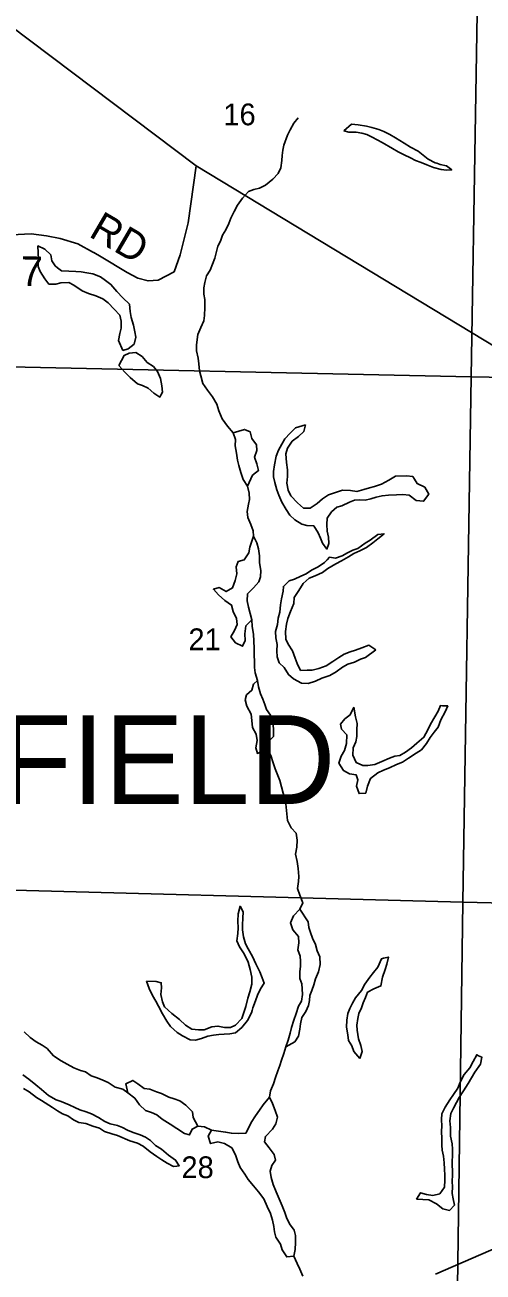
# Model space of a CAD drawing. Extents: x 2043100 to 2470832, y 443715 to 810583.
# Drawn here: x 2205995 to 2210644, y 646463 to 659112 of the extents above; entities that cross this region are included whole.
import ezdxf

# ---------------------------------------------------------------- set-up
doc = ezdxf.new("R2010")
doc.units = 0
for name, color, linetype in [('GM_X_County_Road', 7, 'Continuous'), ('GM_X_Minor_Lake', 7, 'Continuous'), ('GM_X_Minor_River', 7, 'Continuous'), ('GM_X_Section', 7, 'Continuous'), ('GM_X_Section_Text', 7, 'Continuous'), ('GM_X_Township_Road', 7, 'Continuous'), ('GM_X_Township_Road_Text', 7, 'Continuous'), ('GM_X_Township_Text', 7, 'Continuous')]:
    doc.layers.add(name, color=color, linetype=linetype)

msp = doc.modelspace()

# ---------------------------------------------------------------- linework, layer by layer
at = {"layer": 'GM_X_County_Road'}
msp.add_lwpolyline([(2201432, 661230), (2201433, 661230), (2201841, 661250), (2202197, 661256), (2202605, 661227), (2202894, 661185), (2203102, 661113), (2203522, 660857), (2207731, 657682), (2211539, 655381), (2213116, 654429), (2213391, 654231)], dxfattribs=at)
at = {"layer": 'GM_X_Minor_Lake'}
for points in [[(2210176, 657708), (2210158, 657714), (2210088, 657750), (2210037, 657791), (2209987, 657831), (2209909, 657873), (2209843, 657912), (2209755, 657968), (2209697, 657999), (2209638, 658031), (2209586, 658050), (2209514, 658072), (2209460, 658084), (2209378, 658097), (2209310, 658105), (2209231, 658038)], [(2209231, 658038), (2209283, 658024), (2209355, 658023), (2209413, 658015), (2209465, 658002), (2209519, 657974), (2209571, 657948), (2209621, 657919), (2209725, 657859), (2209784, 657824), (2209844, 657794), (2209908, 657764), (2209960, 657737), (2210016, 657715), (2210072, 657692), (2210140, 657666), (2210220, 657647), (2210274, 657639), (2210326, 657641), (2210272, 657683), (2210210, 657697), (2210176, 657708)], [(2206326, 656648), (2206301, 656667), (2206269, 656718), (2206257, 656780), (2206196, 656838), (2206126, 656871), (2206129, 656801), (2206131, 656737), (2206130, 656663), (2206150, 656611), (2206196, 656538), (2206239, 656484), (2206309, 656484), (2206360, 656495), (2206440, 656501), (2206492, 656472), (2206575, 656414), (2206641, 656389), (2206713, 656363), (2206785, 656332), (2206839, 656292), (2206901, 656230), (2206958, 656167), (2206970, 656107), (2206973, 656037), (2206959, 655983), (2206946, 655911), (2206990, 655809)], [(2206990, 655809), (2207042, 655827), (2207104, 655874), (2207119, 655944), (2207111, 656000), (2207096, 656068), (2207074, 656146), (2207063, 656206), (2207055, 656278), (2206988, 656343), (2206928, 656407), (2206868, 656480), (2206813, 656520), (2206761, 656558), (2206683, 656587), (2206623, 656599), (2206567, 656606), (2206513, 656610), (2206439, 656615), (2206365, 656617), (2206326, 656648)], [(2207375, 655356), (2207390, 655387), (2207384, 655451), (2207370, 655525), (2207341, 655595), (2207299, 655647), (2207237, 655689), (2207184, 655750), (2207122, 655790), (2207054, 655781), (2207003, 655759), (2206949, 655656)], [(2206949, 655656), (2207008, 655589), (2207062, 655535), (2207136, 655472), (2207188, 655454), (2207244, 655426), (2207303, 655377), (2207365, 655337), (2207375, 655356)], [(2208253, 654434), (2208303, 654545), (2208365, 654592), (2208348, 654660), (2208326, 654728), (2208347, 654796), (2208345, 654854), (2208296, 654918), (2208282, 654983), (2208222, 655009), (2208109, 654975)], [(2208109, 654975), (2208133, 654908), (2208130, 654843), (2208141, 654769), (2208153, 654698), (2208164, 654642), (2208186, 654572), (2208211, 654502), (2208253, 654434)], [(2208843, 655055), (2208739, 655025), (2208687, 654972), (2208634, 654912), (2208602, 654858), (2208569, 654799), (2208545, 654739), (2208526, 654651), (2208516, 654583), (2208517, 654529), (2208531, 654471), (2208552, 654395), (2208570, 654341), (2208602, 654271), (2208645, 654198), (2208683, 654138), (2208735, 654092), (2208804, 654049), (2208856, 654035), (2208926, 654032), (2208972, 653960), (2208994, 653906), (2209013, 653854), (2209059, 653796), (2209079, 653851), (2209074, 653915), (2209062, 653978), (2209057, 654044), (2209063, 654109), (2209106, 654173), (2209160, 654219), (2209212, 654234), (2209287, 654270), (2209339, 654291), (2209393, 654295), (2209447, 654293), (2209505, 654304), (2209558, 654322), (2209620, 654337), (2209684, 654341), (2209764, 654346), (2209830, 654350), (2209894, 654344), (2209964, 654289), (2210040, 654281), (2210093, 654352), (2210053, 654424), (2209977, 654459), (2209947, 654505)], [(2209947, 654505), (2209930, 654531), (2209868, 654538), (2209757, 654534), (2209689, 654493), (2209613, 654455), (2209542, 654430), (2209490, 654416), (2209434, 654401), (2209364, 654381), (2209298, 654390), (2209219, 654392), (2209147, 654371), (2209075, 654345), (2209015, 654304), (2208962, 654258), (2208890, 654209), (2208822, 654209), (2208760, 654266), (2208692, 654334), (2208665, 654394), (2208653, 654464), (2208660, 654530), (2208660, 654598), (2208649, 654674), (2208643, 654760), (2208660, 654818), (2208708, 654890), (2208771, 654937), (2208825, 654989), (2208843, 655055)], [(2208315, 653926), (2208276, 653815), (2208268, 653757), (2208221, 653688), (2208159, 653670), (2208138, 653616), (2208144, 653546), (2208127, 653476), (2208101, 653402), (2208036, 653365), (2207967, 653405), (2207908, 653388), (2207958, 653333), (2208024, 653275), (2208090, 653227), (2208109, 653164), (2208141, 653090), (2208150, 653032), (2208120, 652968), (2208085, 652905), (2208133, 652844), (2208203, 652810), (2208229, 652868), (2208226, 652936), (2208236, 653016), (2208296, 653077)], [(2208296, 653077), (2208281, 653141), (2208265, 653205), (2208250, 653271), (2208254, 653343), (2208313, 653404), (2208367, 653462), (2208384, 653515), (2208388, 653579), (2208377, 653657), (2208375, 653727), (2208366, 653797), (2208348, 653860), (2208315, 653926)], [(2209555, 652774), (2209485, 652821), (2209413, 652793), (2209350, 652770), (2209294, 652752), (2209234, 652731), (2209182, 652695), (2209121, 652656), (2209051, 652610), (2208976, 652585), (2208910, 652569), (2208858, 652567), (2208792, 652564), (2208756, 652634), (2208737, 652690), (2208709, 652762), (2208666, 652831), (2208644, 652883), (2208639, 652961), (2208651, 653035), (2208664, 653093), (2208690, 653162), (2208723, 653242), (2208727, 653306), (2208774, 653376), (2208818, 653445), (2208879, 653501), (2208939, 653523), (2209013, 653558), (2209070, 653600), (2209150, 653647), (2209206, 653677), (2209277, 653718), (2209331, 653752), (2209395, 653779), (2209460, 653813), (2209526, 653858), (2209577, 653898), (2209639, 653951), (2209575, 653944), (2209498, 653886), (2209446, 653855), (2209372, 653803), (2209321, 653784), (2209269, 653758), (2209213, 653727), (2209147, 653703), (2209085, 653713), (2209063, 653688)], [(2209063, 653688), (2209036, 653660), (2208970, 653616), (2208903, 653581), (2208849, 653543), (2208795, 653520), (2208730, 653490), (2208676, 653474), (2208618, 653417), (2208617, 653367), (2208599, 653291), (2208588, 653231), (2208582, 653157), (2208565, 653095), (2208557, 653029), (2208536, 652958), (2208540, 652894), (2208555, 652829), (2208551, 652764), (2208553, 652704), (2208576, 652643), (2208626, 652593), (2208668, 652523), (2208721, 652478), (2208801, 652436), (2208869, 652431), (2208944, 652455), (2209008, 652486), (2209088, 652512), (2209155, 652549), (2209219, 652599), (2209273, 652627), (2209341, 652648), (2209400, 652680), (2209452, 652695), (2209555, 652774)], [(2208355, 652464), (2208316, 652427), (2208296, 652363), (2208245, 652316), (2208231, 652266), (2208247, 652202), (2208290, 652122), (2208298, 652058), (2208305, 651986), (2208343, 651919), (2208350, 651853), (2208338, 651779), (2208355, 651723), (2208406, 651747), (2208454, 651828)], [(2208454, 651828), (2208517, 651896), (2208518, 651969), (2208512, 652041), (2208487, 652110), (2208445, 652168), (2208430, 652220), (2208408, 652272), (2208386, 652326), (2208365, 652398), (2208355, 652464)], [(2209332, 652192), (2209294, 652115), (2209241, 652073), (2209197, 652021), (2209207, 651969), (2209260, 651911), (2209258, 651823), (2209237, 651753), (2209205, 651695), (2209182, 651623), (2209228, 651549), (2209290, 651517), (2209356, 651506), (2209373, 651454), (2209361, 651392), (2209386, 651316), (2209454, 651320), (2209471, 651390), (2209502, 651469), (2209576, 651527), (2209632, 651552), (2209693, 651576), (2209765, 651609), (2209827, 651635), (2209888, 651675), (2209966, 651724), (2210018, 651760), (2210069, 651823), (2210107, 651885), (2210148, 651939), (2210188, 651990), (2210217, 652062), (2210259, 652146), (2210286, 652204), (2210231, 652207)], [(2210231, 652207), (2210212, 652208), (2210187, 652152), (2210153, 652093), (2210112, 652021), (2210082, 651963), (2210043, 651887), (2209973, 651828), (2209918, 651780), (2209858, 651737), (2209800, 651703), (2209748, 651695), (2209695, 651676), (2209617, 651642), (2209547, 651611), (2209476, 651601), (2209424, 651600), (2209356, 651630), (2209321, 651706), (2209327, 651778), (2209352, 651840), (2209362, 651894), (2209363, 651962), (2209367, 652028), (2209350, 652094), (2209332, 652192)], [(2208300, 649115), (2208309, 649142), (2208336, 649212), (2208356, 649272), (2208385, 649334), (2208423, 649393), (2208404, 649448), (2208380, 649508), (2208337, 649590), (2208303, 649662), (2208260, 649742), (2208234, 649793), (2208212, 649861), (2208203, 649935), (2208203, 649985), (2208206, 650051), (2208208, 650117), (2208178, 650173), (2208158, 650095), (2208157, 650023), (2208159, 649955), (2208156, 649897), (2208144, 649823), (2208174, 649761), (2208221, 649691), (2208261, 649607), (2208282, 649530), (2208296, 649452), (2208299, 649384), (2208277, 649306), (2208256, 649241), (2208235, 649157), (2208219, 649105), (2208195, 649033), (2208132, 648968), (2208080, 648942), (2208020, 648944), (2207954, 648957), (2207893, 648949), (2207813, 648918), (2207757, 648920), (2207687, 648927), (2207623, 648967), (2207563, 649024), (2207484, 649084), (2207412, 649151), (2207392, 649203), (2207375, 649279), (2207381, 649347), (2207378, 649397), (2207328, 649411), (2207228, 649412)], [(2208644, 648746), (2208734, 648799), (2208770, 648855), (2208785, 648927), (2208793, 648979), (2208806, 649045), (2208846, 649107), (2208871, 649166), (2208883, 649216), (2208887, 649268), (2208906, 649320), (2208926, 649376), (2208945, 649436), (2208975, 649508), (2208990, 649581), (2208986, 649659), (2208961, 649722), (2208943, 649784), (2208913, 649850), (2208892, 649906), (2208876, 649958), (2208870, 650014), (2208783, 650142)], [(2208783, 650142), (2208721, 650075), (2208690, 650003), (2208714, 649935), (2208771, 649865), (2208773, 649801), (2208764, 649731), (2208788, 649667), (2208791, 649617), (2208791, 649563), (2208785, 649511), (2208786, 649441), (2208804, 649387), (2208807, 649335), (2208811, 649279), (2208800, 649211), (2208770, 649161), (2208747, 649085), (2208723, 649016), (2208700, 648942), (2208685, 648886), (2208665, 648814), (2208644, 648746)], [(2209392, 648629), (2209418, 648699), (2209405, 648761), (2209381, 648827), (2209366, 648915), (2209364, 648967), (2209374, 649033), (2209383, 649085), (2209409, 649141), (2209428, 649192), (2209450, 649248), (2209472, 649300), (2209537, 649334), (2209607, 649365), (2209624, 649453), (2209650, 649531), (2209667, 649587), (2209683, 649657), (2209635, 649646)], [(2209635, 649646), (2209615, 649641), (2209576, 649555), (2209532, 649502), (2209495, 649452), (2209445, 649384), (2209410, 649317), (2209348, 649243), (2209319, 649189), (2209291, 649135), (2209271, 649084), (2209260, 649018), (2209258, 648948), (2209271, 648868), (2209279, 648810), (2209312, 648757), (2209334, 648701), (2209392, 648629)], [(2207228, 649412), (2207255, 649338), (2207291, 649267), (2207322, 649211), (2207352, 649159), (2207392, 649083), (2207435, 649008), (2207471, 648954), (2207540, 648892), (2207594, 648859), (2207672, 648819), (2207726, 648815), (2207786, 648832), (2207851, 648854), (2207909, 648865), (2207961, 648873), (2208017, 648874), (2208073, 648878), (2208131, 648890), (2208196, 648943), (2208252, 649013), (2208293, 649092), (2208300, 649115)], [(2210598, 648657), (2210580, 648666), (2210545, 648599), (2210511, 648535), (2210452, 648467), (2210412, 648390), (2210387, 648328), (2210345, 648262), (2210308, 648209), (2210260, 648135), (2210227, 648067), (2210221, 648011), (2210224, 647941), (2210222, 647891), (2210227, 647813), (2210225, 647751), (2210230, 647699), (2210242, 647639), (2210250, 647569), (2210253, 647505), (2210255, 647447), (2210256, 647395), (2210252, 647323), (2210205, 647257), (2210135, 647240), (2210071, 647248), (2210009, 647267), (2209969, 647201)], [(2209969, 647201), (2210033, 647199), (2210095, 647194), (2210171, 647154), (2210236, 647103), (2210302, 647087), (2210353, 647142), (2210341, 647205), (2210330, 647261), (2210334, 647329), (2210332, 647379), (2210333, 647451), (2210332, 647583), (2210334, 647646), (2210335, 647708), (2210329, 647762), (2210314, 647841), (2210314, 647929), (2210307, 647997), (2210317, 648072), (2210344, 648126), (2210374, 648184), (2210402, 648234), (2210447, 648302), (2210492, 648375), (2210526, 648431), (2210561, 648489), (2210617, 648572), (2210632, 648642), (2210598, 648657)], [(2207537, 647537), (2207561, 647540), (2207523, 647598), (2207452, 647649), (2207382, 647709), (2207320, 647746), (2207270, 647796), (2207217, 647830), (2207165, 647853), (2207093, 647877), (2207035, 647902), (2206985, 647928), (2206935, 647948), (2206861, 647967), (2206807, 647991), (2206741, 648030), (2206671, 648066), (2206615, 648087), (2206551, 648107), (2206500, 648131), (2206444, 648158), (2206364, 648192), (2206312, 648211), (2206234, 648253), (2206162, 648314), (2206107, 648360), (2206035, 648420), (2205973, 648463)], [(2207751, 647944), (2207701, 648029), (2207695, 648089), (2207628, 648157), (2207566, 648200), (2207508, 648220), (2207454, 648237), (2207382, 648275), (2207330, 648289), (2207264, 648316), (2207206, 648326), (2207142, 648371), (2207090, 648407), (2207020, 648372), (2207039, 648282)], [(2205980, 648325), (2206038, 648290), (2206112, 648234), (2206163, 648202), (2206275, 648131), (2206327, 648097), (2206377, 648068), (2206429, 648046), (2206489, 648007), (2206543, 647981), (2206613, 647971), (2206683, 647944), (2206750, 647922), (2206802, 647889), (2206876, 647865), (2206934, 647848), (2207060, 647793), (2207136, 647771), (2207196, 647739), (2207266, 647682), (2207333, 647634), (2207383, 647601), (2207439, 647567), (2207503, 647532), (2207537, 647537)], [(2207039, 648282), (2207109, 648225), (2207158, 648159), (2207220, 648100), (2207278, 648082), (2207334, 648056), (2207389, 648013), (2207469, 647963), (2207535, 647918), (2207614, 647867), (2207666, 647853), (2207693, 647913), (2207751, 647944)], [(2208478, 648238), (2208411, 648159), (2208377, 648105), (2208335, 648047), (2208290, 647978), (2208268, 647928), (2208237, 647872), (2208163, 647869), (2208091, 647870), (2208031, 647882), (2207959, 647893), (2207887, 647901)], [(2208724, 646623), (2208736, 646691), (2208739, 646761), (2208739, 646835), (2208728, 646887), (2208680, 646951), (2208651, 647015), (2208633, 647066), (2208604, 647134), (2208576, 647206), (2208545, 647276), (2208515, 647350), (2208494, 647422), (2208484, 647487), (2208501, 647544), (2208537, 647596), (2208524, 647656), (2208472, 647722), (2208427, 647785), (2208435, 647839), (2208508, 647912), (2208540, 647966), (2208557, 648032), (2208535, 648102), (2208506, 648172), (2208478, 648238)], [(2207887, 647901), (2207856, 647840), (2207877, 647766), (2207951, 647783), (2208021, 647767), (2208093, 647724), (2208131, 647652), (2208156, 647582), (2208180, 647524), (2208226, 647455), (2208259, 647401), (2208315, 647337), (2208365, 647276), (2208418, 647206), (2208454, 647126), (2208487, 647056), (2208507, 646990), (2208522, 646925), (2208528, 646871), (2208540, 646815), (2208587, 646747), (2208607, 646689), (2208652, 646617), (2208724, 646623)]]:
    msp.add_lwpolyline(points, dxfattribs=at)
at = {"layer": 'GM_X_Minor_River'}
for points in [[(2208487, 652110), (2208445, 652168), (2208430, 652220), (2208408, 652272), (2208386, 652326), (2208365, 652398), (2208355, 652464), (2208330, 652541), (2208324, 652593), (2208323, 652653), (2208321, 652723), (2208322, 652789), (2208317, 652860), (2208313, 652932), (2208302, 653011), (2208296, 653077), (2208281, 653141), (2208265, 653205), (2208250, 653271), (2208254, 653343), (2208313, 653404), (2208367, 653462), (2208384, 653515), (2208388, 653579), (2208377, 653657), (2208375, 653727), (2208366, 653797), (2208348, 653860), (2208315, 653926), (2208311, 653980), (2208286, 654046), (2208258, 654116), (2208249, 654176), (2208263, 654250), (2208274, 654300), (2208270, 654364), (2208253, 654434), (2208211, 654502), (2208186, 654572), (2208164, 654642), (2208153, 654698), (2208141, 654769), (2208130, 654843), (2208133, 654908), (2208109, 654975), (2208050, 655043), (2207998, 655117), (2207963, 655198), (2207941, 655264), (2207900, 655338), (2207848, 655406), (2207799, 655475), (2207779, 655551), (2207766, 655603), (2207760, 655673), (2207753, 655733), (2207737, 655807), (2207736, 655865), (2207742, 655921), (2207751, 655971), (2207781, 656042), (2207810, 656110), (2207816, 656166), (2207819, 656246), (2207819, 656328), (2207810, 656382), (2207812, 656446), (2207821, 656500), (2207839, 656567), (2207874, 656625), (2207900, 656685), (2207923, 656747), (2207939, 656814), (2207954, 656868), (2207978, 656920), (2208001, 656978), (2208033, 657033), (2208064, 657097), (2208086, 657153), (2208119, 657221), (2208151, 657282), (2208204, 657356), (2208265, 657421), (2208317, 657441), (2208377, 657456), (2208437, 657488), (2208512, 657547), (2208566, 657606), (2208593, 657662), (2208603, 657736), (2208604, 657786), (2208612, 657840), (2208623, 657892), (2208658, 657995), (2208686, 658049), (2208725, 658115), (2208769, 658168)], [(2208814, 646422), (2208785, 646491), (2208759, 646549), (2208724, 646623), (2208736, 646691), (2208739, 646761), (2208739, 646835), (2208728, 646887), (2208680, 646951), (2208651, 647015), (2208633, 647066), (2208604, 647134), (2208576, 647206), (2208545, 647276), (2208515, 647350), (2208494, 647422), (2208484, 647487), (2208501, 647544), (2208537, 647596), (2208524, 647656), (2208472, 647722), (2208427, 647785), (2208435, 647839), (2208508, 647912), (2208540, 647966), (2208557, 648032), (2208535, 648102), (2208506, 648172), (2208478, 648238), (2208487, 648302), (2208517, 648370), (2208538, 648436), (2208562, 648505), (2208583, 648559), (2208599, 648611), (2208622, 648681), (2208644, 648746), (2208665, 648814), (2208685, 648886), (2208700, 648942), (2208723, 649016), (2208747, 649085), (2208770, 649161), (2208800, 649211), (2208811, 649279), (2208807, 649335), (2208804, 649387), (2208786, 649441), (2208785, 649511), (2208791, 649563), (2208791, 649617), (2208788, 649667), (2208764, 649731), (2208773, 649801), (2208771, 649865), (2208714, 649935), (2208690, 650003), (2208721, 650075), (2208783, 650142), (2208814, 650208), (2208785, 650286), (2208761, 650353), (2208770, 650424), (2208774, 650476), (2208769, 650556), (2208759, 650628), (2208740, 650702), (2208754, 650772), (2208759, 650842), (2208746, 650914), (2208698, 650967), (2208660, 651041), (2208653, 651109), (2208646, 651179), (2208638, 651245), (2208615, 651319), (2208599, 651383), (2208582, 651447), (2208554, 651515), (2208533, 651568), (2208511, 651638), (2208495, 651692), (2208462, 651760), (2208454, 651828), (2208517, 651896), (2208518, 651969), (2208512, 652041), (2208487, 652110)], [(2208478, 648238), (2208411, 648159), (2208377, 648105), (2208335, 648047), (2208290, 647978), (2208268, 647928), (2208237, 647872), (2208163, 647869), (2208091, 647870), (2208031, 647882), (2207959, 647893), (2207887, 647901), (2207817, 647934), (2207751, 647944), (2207693, 647913), (2207666, 647853), (2207614, 647867), (2207535, 647918), (2207469, 647963), (2207389, 648013), (2207334, 648056), (2207278, 648082), (2207220, 648100), (2207158, 648159), (2207109, 648225), (2207039, 648282), (2206987, 648316), (2206911, 648339), (2206838, 648385), (2206784, 648408), (2206728, 648432), (2206668, 648453), (2206608, 648495), (2206558, 648508), (2206491, 648534), (2206425, 648571), (2206361, 648605), (2206285, 648656), (2206222, 648730), (2206170, 648765), (2206110, 648797), (2206047, 648840), (2205987, 648898)]]:
    msp.add_lwpolyline(points, dxfattribs=at)
at = {"layer": 'GM_X_Section'}
for points in [[(2210610, 660875), (2210522, 655544), (2205213, 655656), (2205269, 661015)], [(2210610, 660875), (2215938, 660777), (2215851, 655444), (2210522, 655544)], [(2205213, 655656), (2210522, 655544), (2210438, 650213), (2205120, 650357)], [(2210522, 655544), (2215851, 655444), (2215769, 650089), (2210438, 650213)], [(2210438, 650213), (2210366, 644851), (2205077, 644985), (2205120, 650357)], [(2210438, 650213), (2215769, 650089), (2215718, 644700), (2210366, 644851)]]:
    msp.add_lwpolyline(points, close=True, dxfattribs=at)
at = {"layer": 'GM_X_Township_Road'}
for points in [[(2206692, 656803), (2206693, 656802), (2206768, 656760), (2207032, 656602), (2207140, 656544), (2207244, 656516), (2207346, 656524), (2207508, 656608), (2207570, 656781), (2207653, 657103), (2207731, 657682)], [(2203954, 656477), (2204024, 656547), (2204236, 656740), (2204368, 656858), (2204414, 656890), (2204470, 656914), (2204692, 656947), (2204913, 656965), (2205247, 656967), (2205859, 656984), (2206057, 656992), (2206213, 656974), (2206354, 656944), (2206532, 656892), (2206692, 656803)], [(2210161, 646441), (2210902, 646763)]]:
    msp.add_lwpolyline(points, dxfattribs=at)

# ---------------------------------------------------------------- texts
at = {"layer": 'GM_X_Section_Text'}
for s, p in [('16', (2208008, 658094)), ('21', (2207654, 652770)), ('28', (2207583, 647415))]:
    msp.add_text(s, height=220.8, rotation=0, dxfattribs=at).set_placement(p)
at = {"layer": 'GM_X_Township_Road_Text'}
for s, rotation, p in [('RD', 329.7096, (2206632, 656972)), ('7', 358.9487, (2205950, 656466))]:
    msp.add_text(s, height=300, rotation=rotation, dxfattribs=at).set_placement(p)
at = {"layer": 'GM_X_Township_Text'}
msp.add_text('BROOKFIELD', height=900, rotation=0, dxfattribs=at).set_placement((2201388, 651210))

doc.saveas('drawing.dxf')
